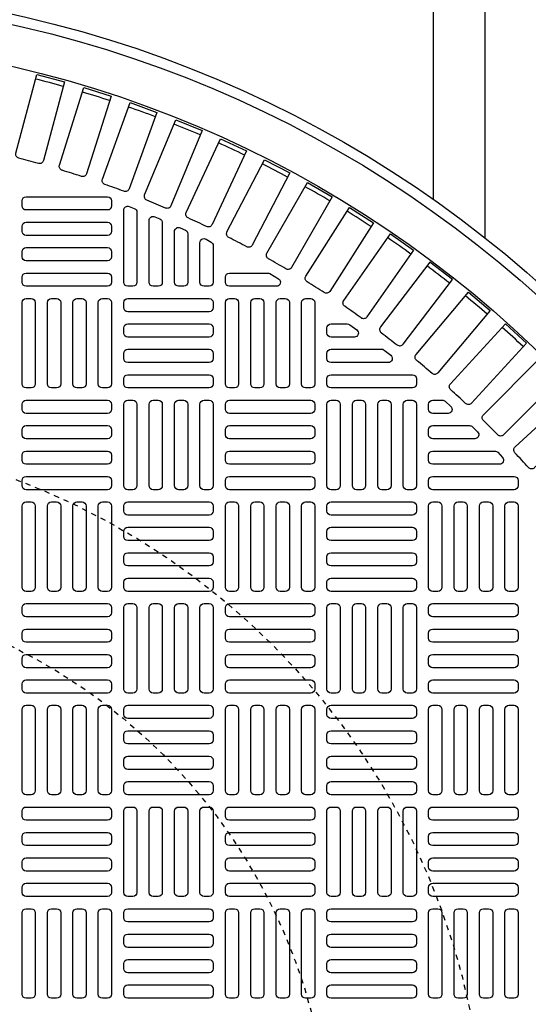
# Model space of a CAD drawing. Extents: x -169 to 7270, y -140 to 2984.
# Tile 486 of 656: x 1526 to 1536, y 1482 to 1501. Entities that reach past the tile are written whole.
import ezdxf

# ---------------------------------------------------------------- set-up
doc = ezdxf.new("R2010")
doc.units = 0
doc.header["$MEASUREMENT"] = 0
doc.linetypes.add('HIDDEN2', pattern=[0.28125, 0.1875, -0.09375])
doc.layers.get('DEFPOINTS').update_dxf_attribs({"linetype": 'CONTINUOUS'})
for name, color, linetype in [('TANK-MANHOLE-COVER-40', 2, 'CONTINUOUS'), ('TANK-MANHOLE-COVER-HATCH-40', 252, 'CONTINUOUS'), ('TANK-UST-RIB', 7, 'CONTINUOUS')]:
    doc.layers.add(name, color=color, linetype=linetype)

msp = doc.modelspace()

# ---------------------------------------------------------------- linework, layer by layer
at = {"layer": 'DEFPOINTS', "color": 8, "linetype": 'HIDDEN2', "ltscale": 0.125}
msp.add_circle((1521.25097, 1479.01916), 14, dxfattribs=at)
msp.add_circle((1521.25097, 1479.01916), 14, dxfattribs=at)
msp.add_circle((1521.25097, 1479.01916), 14, dxfattribs=at)
msp.add_circle((1521.25097, 1479.01916), 14, dxfattribs=at)
at = {"layer": 'DEFPOINTS', "color": 8, "linetype": 'HIDDEN2', "ltscale": 0.5}
msp.add_circle((1521.25097, 1479.01916), 11, dxfattribs=at)
msp.add_circle((1521.25097, 1479.01916), 11, dxfattribs=at)
msp.add_circle((1521.25097, 1479.01916), 11, dxfattribs=at)
msp.add_circle((1521.25097, 1479.01916), 11, dxfattribs=at)
at = {"layer": 'TANK-MANHOLE-COVER-40', "color": 4, "linetype": 'Continuous'}
msp.add_circle((1521.2502, 1479.01916), 22.63902, dxfattribs=at)
at = {"layer": 'TANK-MANHOLE-COVER-40', "color": 1, "linetype": 'Continuous'}
msp.add_circle((1521.2502, 1479.01916), 22.44094, dxfattribs=at)
at = {"layer": 'TANK-MANHOLE-COVER-40', "color": 2, "linetype": 'Continuous'}
msp.add_circle((1521.2502, 1479.01916), 21.65354, dxfattribs=at)
at = {"layer": 'TANK-MANHOLE-COVER-HATCH-40', "linetype": 'Continuous'}
for points in [[(1526.60554, 1498.24797, 0.00491171), (1526.22675, 1498.34947, -0.41709369), (1526.17032, 1498.4461), (1526.57816, 1499.96818), (1527.11056, 1499.82552), (1526.70272, 1498.30344, -0.41709369), (1526.60554, 1498.24797)], [(1527.43919, 1497.99607, 0.00491171), (1527.06519, 1498.11399, -0.41709369), (1527.01303, 1498.213), (1527.48687, 1499.71583), (1528.01254, 1499.55009), (1527.5387, 1498.04725, -0.41709369), (1527.43919, 1497.99607)], [(1528.26106, 1497.70805, 0.00491171), (1527.89256, 1497.84217, -0.41709369), (1527.84477, 1497.94336), (1528.38371, 1499.4241), (1528.90165, 1499.23558), (1528.36271, 1497.75484, -0.41709369), (1528.26106, 1497.70805)], [(1529.06958, 1497.38445, 0.00491171), (1528.70728, 1497.53452, -0.41709369), (1528.66395, 1497.63769), (1529.26697, 1499.09352), (1529.7762, 1498.88259), (1529.17318, 1497.42677, -0.41709369), (1529.06958, 1497.38445)], [(1529.86323, 1497.0259, 0.00491171), (1529.50781, 1497.19163, -0.41709369), (1529.46902, 1497.29659), (1530.13497, 1498.72472), (1530.63451, 1498.49178), (1529.96856, 1497.06365, -0.41709369), (1529.86323, 1497.0259)], [(1530.64047, 1496.63306, 0.00491171), (1530.29263, 1496.81414, -0.41709369), (1530.25845, 1496.92069), (1530.98606, 1498.31842), (1531.47497, 1498.06391), (1530.74736, 1496.66619, -0.41709369), (1530.64047, 1496.63306)], [(1531.39984, 1496.2067, 0.00491171), (1531.06023, 1496.40278, -0.41709369), (1531.03073, 1496.51072), (1531.81862, 1497.87538), (1532.29595, 1497.59979), (1531.50807, 1496.23513, -0.41709369), (1531.39984, 1496.2067)], [(1532.13989, 1495.74762, 0.00491171), (1531.80915, 1495.95832, -0.41709369), (1531.78439, 1496.06745), (1532.63106, 1497.39644), (1533.09592, 1497.10029), (1532.24926, 1495.7713, -0.41709369), (1532.13989, 1495.74762)], [(1532.85921, 1495.2567, 0.00491171), (1532.53798, 1495.48163, -0.41709369), (1532.518, 1495.59173), (1533.42183, 1496.88253), (1533.87333, 1496.56638), (1532.96951, 1495.27559, -0.41709369), (1532.85921, 1495.2567)], [(1533.55643, 1494.73486, 0.41709369), (1533.66745, 1494.74892), (1534.62672, 1495.99907), (1534.18943, 1496.3346), (1533.23017, 1495.08446, 0.41709369), (1533.24532, 1494.97359, -0.00491171), (1533.55643, 1494.73486)], [(1531.04839, 1496.12546, -0.1342636), (1531.08845, 1496.1145), (1531.25496, 1496.01608, -0.76325856), (1531.21489, 1495.86955), (1530.30532, 1495.86955), (1530.30532, 1495.86955, -0.41421356), (1530.22658, 1495.94829), (1530.22658, 1496.04672), (1530.22658, 1496.04672, -0.41421356), (1530.30532, 1496.12546), (1531.04839, 1496.12546)], [(1534.23023, 1494.18312, 0.00491171), (1533.92982, 1494.43519, -0.41709369), (1533.91952, 1494.54661), (1534.93241, 1495.75372), (1535.35464, 1495.39943), (1534.34175, 1494.19232, -0.41709369), (1534.23023, 1494.18312)], [(1532.58838, 1495.14121, -0.15754945), (1532.63445, 1495.12632), (1532.77086, 1495.02789, -0.72778796), (1532.72478, 1494.8853), (1532.27382, 1494.8853), (1532.27382, 1494.8853, -0.41421356), (1532.19508, 1494.96404), (1532.19508, 1495.06247), (1532.19508, 1495.06247, -0.41421356), (1532.27382, 1495.14121), (1532.58838, 1495.14121)], [(1533.25448, 1494.64908, -0.16819223), (1533.30316, 1494.63223), (1533.42828, 1494.5338, -0.71204699), (1533.3796, 1494.39318), (1532.27382, 1494.39318), (1532.27382, 1494.39318, -0.41421356), (1532.19508, 1494.47192), (1532.19508, 1494.57034), (1532.19508, 1494.57034, -0.41421356), (1532.27382, 1494.64908), (1533.28174, 1494.64908)], [(1535.50246, 1492.99413, 0.00491171), (1535.22517, 1493.27142, -0.41709369), (1535.22462, 1493.38332), (1536.33886, 1494.49756), (1536.7286, 1494.10782), (1535.61436, 1492.99358, -0.41709369), (1535.50246, 1492.99413)]]:
    msp.add_lwpolyline(points, format="xyb", dxfattribs=at)
at = {"layer": 'TANK-MANHOLE-COVER-HATCH-40', "linetype": 'Continuous', "flags": 128}
for points in [[(1528.02185, 1497.42467, -0.41421356), (1527.94311, 1497.34593), (1526.36831, 1497.34593, -0.41421356), (1526.28957, 1497.42467), (1526.28957, 1497.5231, -0.41421356), (1526.36831, 1497.60184), (1527.94311, 1497.60184, -0.41421356), (1528.02185, 1497.5231)], [(1528.02185, 1496.93255, -0.41421356), (1527.94311, 1496.85381), (1526.36831, 1496.85381, -0.41421356), (1526.28957, 1496.93255), (1526.28957, 1497.03097, -0.41421356), (1526.36831, 1497.10971), (1527.94311, 1497.10971, -0.41421356), (1528.02185, 1497.03097)], [(1528.02185, 1496.44042, -0.41421356), (1527.94311, 1496.36168), (1526.36831, 1496.36168, -0.41421356), (1526.28957, 1496.44042), (1526.28957, 1496.53884, -0.41421356), (1526.36831, 1496.61758), (1527.94311, 1496.61758, -0.41421356), (1528.02185, 1496.53884)], [(1528.02185, 1495.94829, -0.41421356), (1527.94311, 1495.86955), (1526.36831, 1495.86955, -0.41421356), (1526.28957, 1495.94829), (1526.28957, 1496.04672, -0.41421356), (1526.36831, 1496.12546), (1527.94311, 1496.12546, -0.41421356), (1528.02185, 1496.04672)], [(1526.36831, 1493.90105, -0.41421356), (1526.28957, 1493.97979), (1526.28957, 1495.55459, -0.41421356), (1526.36831, 1495.63333), (1526.46673, 1495.63333, -0.41421356), (1526.54547, 1495.55459), (1526.54547, 1493.97979, -0.41421356), (1526.46673, 1493.90105)], [(1526.86044, 1493.90105, -0.41421356), (1526.7817, 1493.97979), (1526.7817, 1495.55459, -0.41421356), (1526.86044, 1495.63333), (1526.95886, 1495.63333, -0.41421356), (1527.0376, 1495.55459), (1527.0376, 1493.97979, -0.41421356), (1526.95886, 1493.90105)], [(1527.35256, 1493.90105, -0.41421356), (1527.27382, 1493.97979), (1527.27382, 1495.55459, -0.41421356), (1527.35256, 1495.63333), (1527.45099, 1495.63333, -0.41421356), (1527.52973, 1495.55459), (1527.52973, 1493.97979, -0.41421356), (1527.45099, 1493.90105)], [(1527.84469, 1493.90105, -0.41421356), (1527.76595, 1493.97979), (1527.76595, 1495.55459, -0.41421356), (1527.84469, 1495.63333), (1527.94311, 1495.63333, -0.41421356), (1528.02185, 1495.55459), (1528.02185, 1493.97979, -0.41421356), (1527.94311, 1493.90105)], [(1528.25807, 1495.55459, -0.41421356), (1528.33681, 1495.63333), (1529.91162, 1495.63333, -0.41421356), (1529.99036, 1495.55459), (1529.99036, 1495.45617, -0.41421356), (1529.91162, 1495.37743), (1528.33681, 1495.37743, -0.41421356), (1528.25807, 1495.45617)], [(1530.30532, 1493.90105, -0.41421356), (1530.22658, 1493.97979), (1530.22658, 1495.55459, -0.41421356), (1530.30532, 1495.63333), (1530.40374, 1495.63333, -0.41421356), (1530.48248, 1495.55459), (1530.48248, 1493.97979, -0.41421356), (1530.40374, 1493.90105)], [(1530.79744, 1493.90105, -0.41421356), (1530.7187, 1493.97979), (1530.7187, 1495.55459, -0.41421356), (1530.79744, 1495.63333), (1530.89587, 1495.63333, -0.41421356), (1530.97461, 1495.55459), (1530.97461, 1493.97979, -0.41421356), (1530.89587, 1493.90105)], [(1531.28957, 1493.90105, -0.41421356), (1531.21083, 1493.97979), (1531.21083, 1495.55459, -0.41421356), (1531.28957, 1495.63333), (1531.38799, 1495.63333, -0.41421356), (1531.46673, 1495.55459), (1531.46673, 1493.97979, -0.41421356), (1531.38799, 1493.90105)], [(1531.7817, 1493.90105, -0.41421356), (1531.70296, 1493.97979), (1531.70296, 1495.55459, -0.41421356), (1531.7817, 1495.63333), (1531.88012, 1495.63333, -0.41421356), (1531.95886, 1495.55459), (1531.95886, 1493.97979, -0.41421356), (1531.88012, 1493.90105)], [(1528.25807, 1495.06247, -0.41421356), (1528.33681, 1495.14121), (1529.91162, 1495.14121, -0.41421356), (1529.99036, 1495.06247), (1529.99036, 1494.96404, -0.41421356), (1529.91162, 1494.8853), (1528.33681, 1494.8853, -0.41421356), (1528.25807, 1494.96404)], [(1528.25807, 1494.57034, -0.41421356), (1528.33681, 1494.64908), (1529.91162, 1494.64908, -0.41421356), (1529.99036, 1494.57034), (1529.99036, 1494.47192, -0.41421356), (1529.91162, 1494.39318), (1528.33681, 1494.39318, -0.41421356), (1528.25807, 1494.47192)], [(1528.25807, 1494.07821, -0.41421356), (1528.33681, 1494.15695), (1529.91162, 1494.15695, -0.41421356), (1529.99036, 1494.07821), (1529.99036, 1493.97979, -0.41421356), (1529.91162, 1493.90105), (1528.33681, 1493.90105, -0.41421356), (1528.25807, 1493.97979)], [(1528.02185, 1493.48766, -0.41421356), (1527.94311, 1493.40892), (1526.36831, 1493.40892, -0.41421356), (1526.28957, 1493.48766), (1526.28957, 1493.58609, -0.41421356), (1526.36831, 1493.66483), (1527.94311, 1493.66483, -0.41421356), (1528.02185, 1493.58609)], [(1528.33681, 1491.93255, -0.41421356), (1528.25807, 1492.01129), (1528.25807, 1493.58609, -0.41421356), (1528.33681, 1493.66483), (1528.43524, 1493.66483, -0.41421356), (1528.51398, 1493.58609), (1528.51398, 1492.01129, -0.41421356), (1528.43524, 1491.93255)], [(1528.82894, 1491.93255, -0.41421356), (1528.7502, 1492.01129), (1528.7502, 1493.58609, -0.41421356), (1528.82894, 1493.66483), (1528.92736, 1493.66483, -0.41421356), (1529.0061, 1493.58609), (1529.0061, 1492.01129, -0.41421356), (1528.92736, 1491.93255)], [(1529.32107, 1491.93255, -0.41421356), (1529.24233, 1492.01129), (1529.24233, 1493.58609, -0.41421356), (1529.32107, 1493.66483), (1529.41949, 1493.66483, -0.41421356), (1529.49823, 1493.58609), (1529.49823, 1492.01129, -0.41421356), (1529.41949, 1491.93255)], [(1529.81319, 1491.93255, -0.41421356), (1529.73445, 1492.01129), (1529.73445, 1493.58609, -0.41421356), (1529.81319, 1493.66483), (1529.91162, 1493.66483, -0.41421356), (1529.99036, 1493.58609), (1529.99036, 1492.01129, -0.41421356), (1529.91162, 1491.93255)], [(1531.95886, 1493.48766, -0.41421356), (1531.88012, 1493.40892), (1530.30532, 1493.40892, -0.41421356), (1530.22658, 1493.48766), (1530.22658, 1493.58609, -0.41421356), (1530.30532, 1493.66483), (1531.88012, 1493.66483, -0.41421356), (1531.95886, 1493.58609)], [(1532.27382, 1491.93255, -0.41421356), (1532.19508, 1492.01129), (1532.19508, 1493.58609, -0.41421356), (1532.27382, 1493.66483), (1532.37225, 1493.66483, -0.41421356), (1532.45099, 1493.58609), (1532.45099, 1492.01129, -0.41421356), (1532.37225, 1491.93255)], [(1532.76595, 1491.93255, -0.41421356), (1532.68721, 1492.01129), (1532.68721, 1493.58609, -0.41421356), (1532.76595, 1493.66483), (1532.86437, 1493.66483, -0.41421356), (1532.94311, 1493.58609), (1532.94311, 1492.01129, -0.41421356), (1532.86437, 1491.93255)], [(1533.25807, 1491.93255, -0.41421356), (1533.17933, 1492.01129), (1533.17933, 1493.58609, -0.41421356), (1533.25807, 1493.66483), (1533.3565, 1493.66483, -0.41421356), (1533.43524, 1493.58609), (1533.43524, 1492.01129, -0.41421356), (1533.3565, 1491.93255)], [(1533.7502, 1491.93255, -0.41421356), (1533.67146, 1492.01129), (1533.67146, 1493.58609, -0.41421356), (1533.7502, 1493.66483), (1533.84862, 1493.66483, -0.41421356), (1533.92736, 1493.58609), (1533.92736, 1492.01129, -0.41421356), (1533.84862, 1491.93255)], [(1528.02185, 1492.99554, -0.41421356), (1527.94311, 1492.9168), (1526.36831, 1492.9168, -0.41421356), (1526.28957, 1492.99554), (1526.28957, 1493.09396, -0.41421356), (1526.36831, 1493.1727), (1527.94311, 1493.1727, -0.41421356), (1528.02185, 1493.09396)], [(1531.95886, 1492.99554, -0.41421356), (1531.88012, 1492.9168), (1530.30532, 1492.9168, -0.41421356), (1530.22658, 1492.99554), (1530.22658, 1493.09396, -0.41421356), (1530.30532, 1493.1727), (1531.88012, 1493.1727, -0.41421356), (1531.95886, 1493.09396)], [(1528.02185, 1492.50341, -0.41421356), (1527.94311, 1492.42467), (1526.36831, 1492.42467, -0.41421356), (1526.28957, 1492.50341), (1526.28957, 1492.60184, -0.41421356), (1526.36831, 1492.68058), (1527.94311, 1492.68058, -0.41421356), (1528.02185, 1492.60184)], [(1531.95886, 1492.50341, -0.41421356), (1531.88012, 1492.42467), (1530.30532, 1492.42467, -0.41421356), (1530.22658, 1492.50341), (1530.22658, 1492.60184, -0.41421356), (1530.30532, 1492.68058), (1531.88012, 1492.68058, -0.41421356), (1531.95886, 1492.60184)], [(1528.02185, 1492.01129, -0.41421356), (1527.94311, 1491.93255), (1526.36831, 1491.93255, -0.41421356), (1526.28957, 1492.01129), (1526.28957, 1492.10971, -0.41421356), (1526.36831, 1492.18845), (1527.94311, 1492.18845, -0.41421356), (1528.02185, 1492.10971)], [(1531.95886, 1492.01129, -0.41421356), (1531.88012, 1491.93255), (1530.30532, 1491.93255, -0.41421356), (1530.22658, 1492.01129), (1530.22658, 1492.10971, -0.41421356), (1530.30532, 1492.18845), (1531.88012, 1492.18845, -0.41421356), (1531.95886, 1492.10971)], [(1526.36831, 1489.96404, -0.41421356), (1526.28957, 1490.04278), (1526.28957, 1491.61758, -0.41421356), (1526.36831, 1491.69632), (1526.46673, 1491.69632, -0.41421356), (1526.54547, 1491.61758), (1526.54547, 1490.04278, -0.41421356), (1526.46673, 1489.96404)], [(1526.86044, 1489.96404, -0.41421356), (1526.7817, 1490.04278), (1526.7817, 1491.61758, -0.41421356), (1526.86044, 1491.69632), (1526.95886, 1491.69632, -0.41421356), (1527.0376, 1491.61758), (1527.0376, 1490.04278, -0.41421356), (1526.95886, 1489.96404)], [(1527.35256, 1489.96404, -0.41421356), (1527.27382, 1490.04278), (1527.27382, 1491.61758, -0.41421356), (1527.35256, 1491.69632), (1527.45099, 1491.69632, -0.41421356), (1527.52973, 1491.61758), (1527.52973, 1490.04278, -0.41421356), (1527.45099, 1489.96404)], [(1527.84469, 1489.96404, -0.41421356), (1527.76595, 1490.04278), (1527.76595, 1491.61758, -0.41421356), (1527.84469, 1491.69632), (1527.94311, 1491.69632, -0.41421356), (1528.02185, 1491.61758), (1528.02185, 1490.04278, -0.41421356), (1527.94311, 1489.96404)], [(1528.25807, 1491.61758, -0.41421356), (1528.33681, 1491.69632), (1529.91162, 1491.69632, -0.41421356), (1529.99036, 1491.61758), (1529.99036, 1491.51916, -0.41421356), (1529.91162, 1491.44042), (1528.33681, 1491.44042, -0.41421356), (1528.25807, 1491.51916)], [(1530.30532, 1489.96404, -0.41421356), (1530.22658, 1490.04278), (1530.22658, 1491.61758, -0.41421356), (1530.30532, 1491.69632), (1530.40374, 1491.69632, -0.41421356), (1530.48248, 1491.61758), (1530.48248, 1490.04278, -0.41421356), (1530.40374, 1489.96404)], [(1530.79744, 1489.96404, -0.41421356), (1530.7187, 1490.04278), (1530.7187, 1491.61758, -0.41421356), (1530.79744, 1491.69632), (1530.89587, 1491.69632, -0.41421356), (1530.97461, 1491.61758), (1530.97461, 1490.04278, -0.41421356), (1530.89587, 1489.96404)], [(1531.28957, 1489.96404, -0.41421356), (1531.21083, 1490.04278), (1531.21083, 1491.61758, -0.41421356), (1531.28957, 1491.69632), (1531.38799, 1491.69632, -0.41421356), (1531.46673, 1491.61758), (1531.46673, 1490.04278, -0.41421356), (1531.38799, 1489.96404)], [(1531.7817, 1489.96404, -0.41421356), (1531.70296, 1490.04278), (1531.70296, 1491.61758, -0.41421356), (1531.7817, 1491.69632), (1531.88012, 1491.69632, -0.41421356), (1531.95886, 1491.61758), (1531.95886, 1490.04278, -0.41421356), (1531.88012, 1489.96404)], [(1532.19508, 1491.61758, -0.41421356), (1532.27382, 1491.69632), (1533.84862, 1491.69632, -0.41421356), (1533.92736, 1491.61758), (1533.92736, 1491.51916, -0.41421356), (1533.84862, 1491.44042), (1532.27382, 1491.44042, -0.41421356), (1532.19508, 1491.51916)], [(1534.24233, 1489.96404, -0.41421356), (1534.16359, 1490.04278), (1534.16359, 1491.61758, -0.41421356), (1534.24233, 1491.69632), (1534.34075, 1491.69632, -0.41421356), (1534.41949, 1491.61758), (1534.41949, 1490.04278, -0.41421356), (1534.34075, 1489.96404)], [(1534.73445, 1489.96404, -0.41421356), (1534.65571, 1490.04278), (1534.65571, 1491.61758, -0.41421356), (1534.73445, 1491.69632), (1534.83288, 1491.69632, -0.41421356), (1534.91162, 1491.61758), (1534.91162, 1490.04278, -0.41421356), (1534.83288, 1489.96404)], [(1535.22658, 1489.96404, -0.41421356), (1535.14784, 1490.04278), (1535.14784, 1491.61758, -0.41421356), (1535.22658, 1491.69632), (1535.325, 1491.69632, -0.41421356), (1535.40374, 1491.61758), (1535.40374, 1490.04278, -0.41421356), (1535.325, 1489.96404)], [(1535.7187, 1489.96404, -0.41421356), (1535.63996, 1490.04278), (1535.63996, 1491.61758, -0.41421356), (1535.7187, 1491.69632), (1535.81713, 1491.69632, -0.41421356), (1535.89587, 1491.61758), (1535.89587, 1490.04278, -0.41421356), (1535.81713, 1489.96404)], [(1528.25807, 1491.12546, -0.41421356), (1528.33681, 1491.2042), (1529.91162, 1491.2042, -0.41421356), (1529.99036, 1491.12546), (1529.99036, 1491.02703, -0.41421356), (1529.91162, 1490.94829), (1528.33681, 1490.94829, -0.41421356), (1528.25807, 1491.02703)], [(1532.19508, 1491.12546, -0.41421356), (1532.27382, 1491.2042), (1533.84862, 1491.2042, -0.41421356), (1533.92736, 1491.12546), (1533.92736, 1491.02703, -0.41421356), (1533.84862, 1490.94829), (1532.27382, 1490.94829, -0.41421356), (1532.19508, 1491.02703)], [(1528.25807, 1490.63333, -0.41421356), (1528.33681, 1490.71207), (1529.91162, 1490.71207, -0.41421356), (1529.99036, 1490.63333), (1529.99036, 1490.53491, -0.41421356), (1529.91162, 1490.45617), (1528.33681, 1490.45617, -0.41421356), (1528.25807, 1490.53491)], [(1532.19508, 1490.63333, -0.41421356), (1532.27382, 1490.71207), (1533.84862, 1490.71207, -0.41421356), (1533.92736, 1490.63333), (1533.92736, 1490.53491, -0.41421356), (1533.84862, 1490.45617), (1532.27382, 1490.45617, -0.41421356), (1532.19508, 1490.53491)], [(1528.25807, 1490.14121, -0.41421356), (1528.33681, 1490.21995), (1529.91162, 1490.21995, -0.41421356), (1529.99036, 1490.14121), (1529.99036, 1490.04278, -0.41421356), (1529.91162, 1489.96404), (1528.33681, 1489.96404, -0.41421356), (1528.25807, 1490.04278)], [(1532.19508, 1490.14121, -0.41421356), (1532.27382, 1490.21995), (1533.84862, 1490.21995, -0.41421356), (1533.92736, 1490.14121), (1533.92736, 1490.04278, -0.41421356), (1533.84862, 1489.96404), (1532.27382, 1489.96404, -0.41421356), (1532.19508, 1490.04278)], [(1528.02185, 1489.55066, -0.41421356), (1527.94311, 1489.47192), (1526.36831, 1489.47192, -0.41421356), (1526.28957, 1489.55066), (1526.28957, 1489.64908, -0.41421356), (1526.36831, 1489.72782), (1527.94311, 1489.72782, -0.41421356), (1528.02185, 1489.64908)], [(1528.33681, 1487.99554, -0.41421356), (1528.25807, 1488.07428), (1528.25807, 1489.64908, -0.41421356), (1528.33681, 1489.72782), (1528.43524, 1489.72782, -0.41421356), (1528.51398, 1489.64908), (1528.51398, 1488.07428, -0.41421356), (1528.43524, 1487.99554)], [(1528.82894, 1487.99554, -0.41421356), (1528.7502, 1488.07428), (1528.7502, 1489.64908, -0.41421356), (1528.82894, 1489.72782), (1528.92736, 1489.72782, -0.41421356), (1529.0061, 1489.64908), (1529.0061, 1488.07428, -0.41421356), (1528.92736, 1487.99554)], [(1529.32107, 1487.99554, -0.41421356), (1529.24233, 1488.07428), (1529.24233, 1489.64908, -0.41421356), (1529.32107, 1489.72782), (1529.41949, 1489.72782, -0.41421356), (1529.49823, 1489.64908), (1529.49823, 1488.07428, -0.41421356), (1529.41949, 1487.99554)], [(1529.81319, 1487.99554, -0.41421356), (1529.73445, 1488.07428), (1529.73445, 1489.64908, -0.41421356), (1529.81319, 1489.72782), (1529.91162, 1489.72782, -0.41421356), (1529.99036, 1489.64908), (1529.99036, 1488.07428, -0.41421356), (1529.91162, 1487.99554)], [(1531.95886, 1489.55066, -0.41421356), (1531.88012, 1489.47192), (1530.30532, 1489.47192, -0.41421356), (1530.22658, 1489.55066), (1530.22658, 1489.64908, -0.41421356), (1530.30532, 1489.72782), (1531.88012, 1489.72782, -0.41421356), (1531.95886, 1489.64908)], [(1532.27382, 1487.99554, -0.41421356), (1532.19508, 1488.07428), (1532.19508, 1489.64908, -0.41421356), (1532.27382, 1489.72782), (1532.37225, 1489.72782, -0.41421356), (1532.45099, 1489.64908), (1532.45099, 1488.07428, -0.41421356), (1532.37225, 1487.99554)], [(1532.76595, 1487.99554, -0.41421356), (1532.68721, 1488.07428), (1532.68721, 1489.64908, -0.41421356), (1532.76595, 1489.72782), (1532.86437, 1489.72782, -0.41421356), (1532.94311, 1489.64908), (1532.94311, 1488.07428, -0.41421356), (1532.86437, 1487.99554)], [(1533.25807, 1487.99554, -0.41421356), (1533.17933, 1488.07428), (1533.17933, 1489.64908, -0.41421356), (1533.25807, 1489.72782), (1533.3565, 1489.72782, -0.41421356), (1533.43524, 1489.64908), (1533.43524, 1488.07428, -0.41421356), (1533.3565, 1487.99554)], [(1533.7502, 1487.99554, -0.41421356), (1533.67146, 1488.07428), (1533.67146, 1489.64908, -0.41421356), (1533.7502, 1489.72782), (1533.84862, 1489.72782, -0.41421356), (1533.92736, 1489.64908), (1533.92736, 1488.07428, -0.41421356), (1533.84862, 1487.99554)], [(1535.89587, 1489.55066, -0.41421356), (1535.81713, 1489.47192), (1534.24233, 1489.47192, -0.41421356), (1534.16359, 1489.55066), (1534.16359, 1489.64908, -0.41421356), (1534.24233, 1489.72782), (1535.81713, 1489.72782, -0.41421356), (1535.89587, 1489.64908)], [(1528.02185, 1489.05853, -0.41421356), (1527.94311, 1488.97979), (1526.36831, 1488.97979, -0.41421356), (1526.28957, 1489.05853), (1526.28957, 1489.15695, -0.41421356), (1526.36831, 1489.23569), (1527.94311, 1489.23569, -0.41421356), (1528.02185, 1489.15695)], [(1531.95886, 1489.05853, -0.41421356), (1531.88012, 1488.97979), (1530.30532, 1488.97979, -0.41421356), (1530.22658, 1489.05853), (1530.22658, 1489.15695, -0.41421356), (1530.30532, 1489.23569), (1531.88012, 1489.23569, -0.41421356), (1531.95886, 1489.15695)], [(1535.89587, 1489.05853, -0.41421356), (1535.81713, 1488.97979), (1534.24233, 1488.97979, -0.41421356), (1534.16359, 1489.05853), (1534.16359, 1489.15695, -0.41421356), (1534.24233, 1489.23569), (1535.81713, 1489.23569, -0.41421356), (1535.89587, 1489.15695)], [(1528.02185, 1488.5664, -0.41421356), (1527.94311, 1488.48766), (1526.36831, 1488.48766, -0.41421356), (1526.28957, 1488.5664), (1526.28957, 1488.66483, -0.41421356), (1526.36831, 1488.74357), (1527.94311, 1488.74357, -0.41421356), (1528.02185, 1488.66483)], [(1531.95886, 1488.5664, -0.41421356), (1531.88012, 1488.48766), (1530.30532, 1488.48766, -0.41421356), (1530.22658, 1488.5664), (1530.22658, 1488.66483, -0.41421356), (1530.30532, 1488.74357), (1531.88012, 1488.74357, -0.41421356), (1531.95886, 1488.66483)], [(1535.89587, 1488.5664, -0.41421356), (1535.81713, 1488.48766), (1534.24233, 1488.48766, -0.41421356), (1534.16359, 1488.5664), (1534.16359, 1488.66483, -0.41421356), (1534.24233, 1488.74357), (1535.81713, 1488.74357, -0.41421356), (1535.89587, 1488.66483)], [(1528.02185, 1488.07428, -0.41421356), (1527.94311, 1487.99554), (1526.36831, 1487.99554, -0.41421356), (1526.28957, 1488.07428), (1526.28957, 1488.1727, -0.41421356), (1526.36831, 1488.25144), (1527.94311, 1488.25144, -0.41421356), (1528.02185, 1488.1727)], [(1531.95886, 1488.07428, -0.41421356), (1531.88012, 1487.99554), (1530.30532, 1487.99554, -0.41421356), (1530.22658, 1488.07428), (1530.22658, 1488.1727, -0.41421356), (1530.30532, 1488.25144), (1531.88012, 1488.25144, -0.41421356), (1531.95886, 1488.1727)], [(1535.89587, 1488.07428, -0.41421356), (1535.81713, 1487.99554), (1534.24233, 1487.99554, -0.41421356), (1534.16359, 1488.07428), (1534.16359, 1488.1727, -0.41421356), (1534.24233, 1488.25144), (1535.81713, 1488.25144, -0.41421356), (1535.89587, 1488.1727)], [(1526.36831, 1486.02703, -0.41421356), (1526.28957, 1486.10577), (1526.28957, 1487.68058, -0.41421356), (1526.36831, 1487.75932), (1526.46673, 1487.75932, -0.41421356), (1526.54547, 1487.68058), (1526.54547, 1486.10577, -0.41421356), (1526.46673, 1486.02703)], [(1526.86044, 1486.02703, -0.41421356), (1526.7817, 1486.10577), (1526.7817, 1487.68058, -0.41421356), (1526.86044, 1487.75932), (1526.95886, 1487.75932, -0.41421356), (1527.0376, 1487.68058), (1527.0376, 1486.10577, -0.41421356), (1526.95886, 1486.02703)], [(1527.35256, 1486.02703, -0.41421356), (1527.27382, 1486.10577), (1527.27382, 1487.68058, -0.41421356), (1527.35256, 1487.75932), (1527.45099, 1487.75932, -0.41421356), (1527.52973, 1487.68058), (1527.52973, 1486.10577, -0.41421356), (1527.45099, 1486.02703)], [(1527.84469, 1486.02703, -0.41421356), (1527.76595, 1486.10577), (1527.76595, 1487.68058, -0.41421356), (1527.84469, 1487.75932), (1527.94311, 1487.75932, -0.41421356), (1528.02185, 1487.68058), (1528.02185, 1486.10577, -0.41421356), (1527.94311, 1486.02703)], [(1528.25807, 1487.68058, -0.41421356), (1528.33681, 1487.75932), (1529.91162, 1487.75932, -0.41421356), (1529.99036, 1487.68058), (1529.99036, 1487.58215, -0.41421356), (1529.91162, 1487.50341), (1528.33681, 1487.50341, -0.41421356), (1528.25807, 1487.58215)], [(1530.30532, 1486.02703, -0.41421356), (1530.22658, 1486.10577), (1530.22658, 1487.68058, -0.41421356), (1530.30532, 1487.75932), (1530.40374, 1487.75932, -0.41421356), (1530.48248, 1487.68058), (1530.48248, 1486.10577, -0.41421356), (1530.40374, 1486.02703)], [(1530.79744, 1486.02703, -0.41421356), (1530.7187, 1486.10577), (1530.7187, 1487.68058, -0.41421356), (1530.79744, 1487.75932), (1530.89587, 1487.75932, -0.41421356), (1530.97461, 1487.68058), (1530.97461, 1486.10577, -0.41421356), (1530.89587, 1486.02703)], [(1531.28957, 1486.02703, -0.41421356), (1531.21083, 1486.10577), (1531.21083, 1487.68058, -0.41421356), (1531.28957, 1487.75932), (1531.38799, 1487.75932, -0.41421356), (1531.46673, 1487.68058), (1531.46673, 1486.10577, -0.41421356), (1531.38799, 1486.02703)], [(1531.7817, 1486.02703, -0.41421356), (1531.70296, 1486.10577), (1531.70296, 1487.68058, -0.41421356), (1531.7817, 1487.75932), (1531.88012, 1487.75932, -0.41421356), (1531.95886, 1487.68058), (1531.95886, 1486.10577, -0.41421356), (1531.88012, 1486.02703)], [(1532.19508, 1487.68058, -0.41421356), (1532.27382, 1487.75932), (1533.84862, 1487.75932, -0.41421356), (1533.92736, 1487.68058), (1533.92736, 1487.58215, -0.41421356), (1533.84862, 1487.50341), (1532.27382, 1487.50341, -0.41421356), (1532.19508, 1487.58215)], [(1534.24233, 1486.02703, -0.41421356), (1534.16359, 1486.10577), (1534.16359, 1487.68058, -0.41421356), (1534.24233, 1487.75932), (1534.34075, 1487.75932, -0.41421356), (1534.41949, 1487.68058), (1534.41949, 1486.10577, -0.41421356), (1534.34075, 1486.02703)], [(1534.73445, 1486.02703, -0.41421356), (1534.65571, 1486.10577), (1534.65571, 1487.68058, -0.41421356), (1534.73445, 1487.75932), (1534.83288, 1487.75932, -0.41421356), (1534.91162, 1487.68058), (1534.91162, 1486.10577, -0.41421356), (1534.83288, 1486.02703)], [(1535.22658, 1486.02703, -0.41421356), (1535.14784, 1486.10577), (1535.14784, 1487.68058, -0.41421356), (1535.22658, 1487.75932), (1535.325, 1487.75932, -0.41421356), (1535.40374, 1487.68058), (1535.40374, 1486.10577, -0.41421356), (1535.325, 1486.02703)], [(1535.7187, 1486.02703, -0.41421356), (1535.63996, 1486.10577), (1535.63996, 1487.68058, -0.41421356), (1535.7187, 1487.75932), (1535.81713, 1487.75932, -0.41421356), (1535.89587, 1487.68058), (1535.89587, 1486.10577, -0.41421356), (1535.81713, 1486.02703)], [(1528.25807, 1487.18845, -0.41421356), (1528.33681, 1487.26719), (1529.91162, 1487.26719, -0.41421356), (1529.99036, 1487.18845), (1529.99036, 1487.09003, -0.41421356), (1529.91162, 1487.01129), (1528.33681, 1487.01129, -0.41421356), (1528.25807, 1487.09003)], [(1532.19508, 1487.18845, -0.41421356), (1532.27382, 1487.26719), (1533.84862, 1487.26719, -0.41421356), (1533.92736, 1487.18845), (1533.92736, 1487.09003, -0.41421356), (1533.84862, 1487.01129), (1532.27382, 1487.01129, -0.41421356), (1532.19508, 1487.09003)], [(1528.25807, 1486.69632, -0.41421356), (1528.33681, 1486.77506), (1529.91162, 1486.77506, -0.41421356), (1529.99036, 1486.69632), (1529.99036, 1486.5979, -0.41421356), (1529.91162, 1486.51916), (1528.33681, 1486.51916, -0.41421356), (1528.25807, 1486.5979)], [(1532.19508, 1486.69632, -0.41421356), (1532.27382, 1486.77506), (1533.84862, 1486.77506, -0.41421356), (1533.92736, 1486.69632), (1533.92736, 1486.5979, -0.41421356), (1533.84862, 1486.51916), (1532.27382, 1486.51916, -0.41421356), (1532.19508, 1486.5979)], [(1528.25807, 1486.2042, -0.41421356), (1528.33681, 1486.28294), (1529.91162, 1486.28294, -0.41421356), (1529.99036, 1486.2042), (1529.99036, 1486.10577, -0.41421356), (1529.91162, 1486.02703), (1528.33681, 1486.02703, -0.41421356), (1528.25807, 1486.10577)], [(1532.19508, 1486.2042, -0.41421356), (1532.27382, 1486.28294), (1533.84862, 1486.28294, -0.41421356), (1533.92736, 1486.2042), (1533.92736, 1486.10577, -0.41421356), (1533.84862, 1486.02703), (1532.27382, 1486.02703, -0.41421356), (1532.19508, 1486.10577)], [(1528.02185, 1485.61365, -0.41421356), (1527.94311, 1485.53491), (1526.36831, 1485.53491, -0.41421356), (1526.28957, 1485.61365), (1526.28957, 1485.71207, -0.41421356), (1526.36831, 1485.79081), (1527.94311, 1485.79081, -0.41421356), (1528.02185, 1485.71207)], [(1528.33681, 1484.05853, -0.41421356), (1528.25807, 1484.13727), (1528.25807, 1485.71207, -0.41421356), (1528.33681, 1485.79081), (1528.43524, 1485.79081, -0.41421356), (1528.51398, 1485.71207), (1528.51398, 1484.13727, -0.41421356), (1528.43524, 1484.05853)], [(1528.82894, 1484.05853, -0.41421356), (1528.7502, 1484.13727), (1528.7502, 1485.71207, -0.41421356), (1528.82894, 1485.79081), (1528.92736, 1485.79081, -0.41421356), (1529.0061, 1485.71207), (1529.0061, 1484.13727, -0.41421356), (1528.92736, 1484.05853)], [(1529.32107, 1484.05853, -0.41421356), (1529.24233, 1484.13727), (1529.24233, 1485.71207, -0.41421356), (1529.32107, 1485.79081), (1529.41949, 1485.79081, -0.41421356), (1529.49823, 1485.71207), (1529.49823, 1484.13727, -0.41421356), (1529.41949, 1484.05853)], [(1529.81319, 1484.05853, -0.41421356), (1529.73445, 1484.13727), (1529.73445, 1485.71207, -0.41421356), (1529.81319, 1485.79081), (1529.91162, 1485.79081, -0.41421356), (1529.99036, 1485.71207), (1529.99036, 1484.13727, -0.41421356), (1529.91162, 1484.05853)], [(1531.95886, 1485.61365, -0.41421356), (1531.88012, 1485.53491), (1530.30532, 1485.53491, -0.41421356), (1530.22658, 1485.61365), (1530.22658, 1485.71207, -0.41421356), (1530.30532, 1485.79081), (1531.88012, 1485.79081, -0.41421356), (1531.95886, 1485.71207)], [(1532.27382, 1484.05853, -0.41421356), (1532.19508, 1484.13727), (1532.19508, 1485.71207, -0.41421356), (1532.27382, 1485.79081), (1532.37225, 1485.79081, -0.41421356), (1532.45099, 1485.71207), (1532.45099, 1484.13727, -0.41421356), (1532.37225, 1484.05853)], [(1532.76595, 1484.05853, -0.41421356), (1532.68721, 1484.13727), (1532.68721, 1485.71207, -0.41421356), (1532.76595, 1485.79081), (1532.86437, 1485.79081, -0.41421356), (1532.94311, 1485.71207), (1532.94311, 1484.13727, -0.41421356), (1532.86437, 1484.05853)], [(1533.25807, 1484.05853, -0.41421356), (1533.17933, 1484.13727), (1533.17933, 1485.71207, -0.41421356), (1533.25807, 1485.79081), (1533.3565, 1485.79081, -0.41421356), (1533.43524, 1485.71207), (1533.43524, 1484.13727, -0.41421356), (1533.3565, 1484.05853)], [(1533.7502, 1484.05853, -0.41421356), (1533.67146, 1484.13727), (1533.67146, 1485.71207, -0.41421356), (1533.7502, 1485.79081), (1533.84862, 1485.79081, -0.41421356), (1533.92736, 1485.71207), (1533.92736, 1484.13727, -0.41421356), (1533.84862, 1484.05853)], [(1535.89587, 1485.61365, -0.41421356), (1535.81713, 1485.53491), (1534.24233, 1485.53491, -0.41421356), (1534.16359, 1485.61365), (1534.16359, 1485.71207, -0.41421356), (1534.24233, 1485.79081), (1535.81713, 1485.79081, -0.41421356), (1535.89587, 1485.71207)], [(1528.02185, 1485.12152, -0.41421356), (1527.94311, 1485.04278), (1526.36831, 1485.04278, -0.41421356), (1526.28957, 1485.12152), (1526.28957, 1485.21995, -0.41421356), (1526.36831, 1485.29869), (1527.94311, 1485.29869, -0.41421356), (1528.02185, 1485.21995)], [(1531.95886, 1485.12152, -0.41421356), (1531.88012, 1485.04278), (1530.30532, 1485.04278, -0.41421356), (1530.22658, 1485.12152), (1530.22658, 1485.21995, -0.41421356), (1530.30532, 1485.29869), (1531.88012, 1485.29869, -0.41421356), (1531.95886, 1485.21995)], [(1535.89587, 1485.12152, -0.41421356), (1535.81713, 1485.04278), (1534.24233, 1485.04278, -0.41421356), (1534.16359, 1485.12152), (1534.16359, 1485.21995, -0.41421356), (1534.24233, 1485.29869), (1535.81713, 1485.29869, -0.41421356), (1535.89587, 1485.21995)], [(1528.02185, 1484.6294, -0.41421356), (1527.94311, 1484.55066), (1526.36831, 1484.55066, -0.41421356), (1526.28957, 1484.6294), (1526.28957, 1484.72782, -0.41421356), (1526.36831, 1484.80656), (1527.94311, 1484.80656, -0.41421356), (1528.02185, 1484.72782)], [(1531.95886, 1484.6294, -0.41421356), (1531.88012, 1484.55066), (1530.30532, 1484.55066, -0.41421356), (1530.22658, 1484.6294), (1530.22658, 1484.72782, -0.41421356), (1530.30532, 1484.80656), (1531.88012, 1484.80656, -0.41421356), (1531.95886, 1484.72782)], [(1535.89587, 1484.6294, -0.41421356), (1535.81713, 1484.55066), (1534.24233, 1484.55066, -0.41421356), (1534.16359, 1484.6294), (1534.16359, 1484.72782, -0.41421356), (1534.24233, 1484.80656), (1535.81713, 1484.80656, -0.41421356), (1535.89587, 1484.72782)], [(1528.02185, 1484.13727, -0.41421356), (1527.94311, 1484.05853), (1526.36831, 1484.05853, -0.41421356), (1526.28957, 1484.13727), (1526.28957, 1484.23569, -0.41421356), (1526.36831, 1484.31443), (1527.94311, 1484.31443, -0.41421356), (1528.02185, 1484.23569)], [(1531.95886, 1484.13727, -0.41421356), (1531.88012, 1484.05853), (1530.30532, 1484.05853, -0.41421356), (1530.22658, 1484.13727), (1530.22658, 1484.23569, -0.41421356), (1530.30532, 1484.31443), (1531.88012, 1484.31443, -0.41421356), (1531.95886, 1484.23569)], [(1535.89587, 1484.13727, -0.41421356), (1535.81713, 1484.05853), (1534.24233, 1484.05853, -0.41421356), (1534.16359, 1484.13727), (1534.16359, 1484.23569, -0.41421356), (1534.24233, 1484.31443), (1535.81713, 1484.31443, -0.41421356), (1535.89587, 1484.23569)], [(1526.36831, 1482.09003, -0.41421356), (1526.28957, 1482.16877), (1526.28957, 1483.74357, -0.41421356), (1526.36831, 1483.82231), (1526.46673, 1483.82231, -0.41421356), (1526.54547, 1483.74357), (1526.54547, 1482.16877, -0.41421356), (1526.46673, 1482.09003)], [(1526.86044, 1482.09003, -0.41421356), (1526.7817, 1482.16877), (1526.7817, 1483.74357, -0.41421356), (1526.86044, 1483.82231), (1526.95886, 1483.82231, -0.41421356), (1527.0376, 1483.74357), (1527.0376, 1482.16877, -0.41421356), (1526.95886, 1482.09003)], [(1527.35256, 1482.09003, -0.41421356), (1527.27382, 1482.16877), (1527.27382, 1483.74357, -0.41421356), (1527.35256, 1483.82231), (1527.45099, 1483.82231, -0.41421356), (1527.52973, 1483.74357), (1527.52973, 1482.16877, -0.41421356), (1527.45099, 1482.09003)], [(1527.84469, 1482.09003, -0.41421356), (1527.76595, 1482.16877), (1527.76595, 1483.74357, -0.41421356), (1527.84469, 1483.82231), (1527.94311, 1483.82231, -0.41421356), (1528.02185, 1483.74357), (1528.02185, 1482.16877, -0.41421356), (1527.94311, 1482.09003)], [(1528.25807, 1483.74357, -0.41421356), (1528.33681, 1483.82231), (1529.91162, 1483.82231, -0.41421356), (1529.99036, 1483.74357), (1529.99036, 1483.64514, -0.41421356), (1529.91162, 1483.5664), (1528.33681, 1483.5664, -0.41421356), (1528.25807, 1483.64514)], [(1530.30532, 1482.09003, -0.41421356), (1530.22658, 1482.16877), (1530.22658, 1483.74357, -0.41421356), (1530.30532, 1483.82231), (1530.40374, 1483.82231, -0.41421356), (1530.48248, 1483.74357), (1530.48248, 1482.16877, -0.41421356), (1530.40374, 1482.09003)], [(1530.79744, 1482.09003, -0.41421356), (1530.7187, 1482.16877), (1530.7187, 1483.74357, -0.41421356), (1530.79744, 1483.82231), (1530.89587, 1483.82231, -0.41421356), (1530.97461, 1483.74357), (1530.97461, 1482.16877, -0.41421356), (1530.89587, 1482.09003)], [(1531.28957, 1482.09003, -0.41421356), (1531.21083, 1482.16877), (1531.21083, 1483.74357, -0.41421356), (1531.28957, 1483.82231), (1531.38799, 1483.82231, -0.41421356), (1531.46673, 1483.74357), (1531.46673, 1482.16877, -0.41421356), (1531.38799, 1482.09003)], [(1531.7817, 1482.09003, -0.41421356), (1531.70296, 1482.16877), (1531.70296, 1483.74357, -0.41421356), (1531.7817, 1483.82231), (1531.88012, 1483.82231, -0.41421356), (1531.95886, 1483.74357), (1531.95886, 1482.16877, -0.41421356), (1531.88012, 1482.09003)], [(1532.19508, 1483.74357, -0.41421356), (1532.27382, 1483.82231), (1533.84862, 1483.82231, -0.41421356), (1533.92736, 1483.74357), (1533.92736, 1483.64514, -0.41421356), (1533.84862, 1483.5664), (1532.27382, 1483.5664, -0.41421356), (1532.19508, 1483.64514)], [(1534.24233, 1482.09003, -0.41421356), (1534.16359, 1482.16877), (1534.16359, 1483.74357, -0.41421356), (1534.24233, 1483.82231), (1534.34075, 1483.82231, -0.41421356), (1534.41949, 1483.74357), (1534.41949, 1482.16877, -0.41421356), (1534.34075, 1482.09003)], [(1534.73445, 1482.09003, -0.41421356), (1534.65571, 1482.16877), (1534.65571, 1483.74357, -0.41421356), (1534.73445, 1483.82231), (1534.83288, 1483.82231, -0.41421356), (1534.91162, 1483.74357), (1534.91162, 1482.16877, -0.41421356), (1534.83288, 1482.09003)], [(1535.22658, 1482.09003, -0.41421356), (1535.14784, 1482.16877), (1535.14784, 1483.74357, -0.41421356), (1535.22658, 1483.82231), (1535.325, 1483.82231, -0.41421356), (1535.40374, 1483.74357), (1535.40374, 1482.16877, -0.41421356), (1535.325, 1482.09003)], [(1535.7187, 1482.09003, -0.41421356), (1535.63996, 1482.16877), (1535.63996, 1483.74357, -0.41421356), (1535.7187, 1483.82231), (1535.81713, 1483.82231, -0.41421356), (1535.89587, 1483.74357), (1535.89587, 1482.16877, -0.41421356), (1535.81713, 1482.09003)], [(1528.25807, 1483.25144, -0.41421356), (1528.33681, 1483.33018), (1529.91162, 1483.33018, -0.41421356), (1529.99036, 1483.25144), (1529.99036, 1483.15302, -0.41421356), (1529.91162, 1483.07428), (1528.33681, 1483.07428, -0.41421356), (1528.25807, 1483.15302)], [(1532.19508, 1483.25144, -0.41421356), (1532.27382, 1483.33018), (1533.84862, 1483.33018, -0.41421356), (1533.92736, 1483.25144), (1533.92736, 1483.15302, -0.41421356), (1533.84862, 1483.07428), (1532.27382, 1483.07428, -0.41421356), (1532.19508, 1483.15302)], [(1528.25807, 1482.75932, -0.41421356), (1528.33681, 1482.83806), (1529.91162, 1482.83806, -0.41421356), (1529.99036, 1482.75932), (1529.99036, 1482.66089, -0.41421356), (1529.91162, 1482.58215), (1528.33681, 1482.58215, -0.41421356), (1528.25807, 1482.66089)], [(1532.19508, 1482.75932, -0.41421356), (1532.27382, 1482.83806), (1533.84862, 1482.83806, -0.41421356), (1533.92736, 1482.75932), (1533.92736, 1482.66089, -0.41421356), (1533.84862, 1482.58215), (1532.27382, 1482.58215, -0.41421356), (1532.19508, 1482.66089)], [(1528.25807, 1482.26719, -0.41421356), (1528.33681, 1482.34593), (1529.91162, 1482.34593, -0.41421356), (1529.99036, 1482.26719), (1529.99036, 1482.16877, -0.41421356), (1529.91162, 1482.09003), (1528.33681, 1482.09003, -0.41421356), (1528.25807, 1482.16877)], [(1532.19508, 1482.26719, -0.41421356), (1532.27382, 1482.34593), (1533.84862, 1482.34593, -0.41421356), (1533.92736, 1482.26719), (1533.92736, 1482.16877, -0.41421356), (1533.84862, 1482.09003), (1532.27382, 1482.09003, -0.41421356), (1532.19508, 1482.16877)]]:
    msp.add_lwpolyline(points, format="xyb", close=True, dxfattribs=at)
at = {"layer": 'TANK-MANHOLE-COVER-HATCH-40', "linetype": 'Continuous'}
for points in [[(1528.33681, 1495.86955, -0.41421356), (1528.25807, 1495.94829), (1528.25807, 1497.34166, -0.52729524), (1528.3653, 1497.41506), (1528.46373, 1497.37687, -0.30950451), (1528.51398, 1497.30346), (1528.51398, 1495.94829), (1528.51398, 1495.94829, -0.41421356), (1528.43524, 1495.86955), (1528.33681, 1495.86955)], [(1528.82894, 1495.86955, -0.41421356), (1528.7502, 1495.94829), (1528.7502, 1497.14363, -0.53592322), (1528.85939, 1497.21624), (1528.95782, 1497.17496, -0.30214843), (1529.0061, 1497.10235), (1529.0061, 1495.94829), (1529.0061, 1495.94829, -0.41421356), (1528.92736, 1495.86955), (1528.82894, 1495.86955)], [(1529.32107, 1495.86955, -0.41421356), (1529.24233, 1495.94829), (1529.24233, 1496.92989, -0.54471323), (1529.35348, 1497.00164), (1529.45191, 1496.95718, -0.2947387), (1529.49823, 1496.88542), (1529.49823, 1495.94829), (1529.49823, 1495.94829, -0.41421356), (1529.41949, 1495.86955), (1529.32107, 1495.86955)], [(1529.99036, 1496.65595), (1529.99036, 1495.94829), (1529.99036, 1495.94829, -0.41421356), (1529.91162, 1495.86955), (1529.81319, 1495.86955), (1529.81319, 1495.86955, -0.41421356), (1529.73445, 1495.94829), (1529.73445, 1496.71277, -0.57735027), (1529.85256, 1496.78097), (1529.95099, 1496.72414, -0.26794919)], [(1534.58476, 1493.97921), (1535.64934, 1495.14099), (1536.05571, 1494.76861), (1534.99114, 1493.60683, -0.41709369), (1534.87932, 1493.6025, 0.00491171), (1534.59019, 1493.86744, -0.41709369)], [(1532.19508, 1494.07821, -0.41421356), (1532.27382, 1494.15695), (1533.84862, 1494.15695, -0.41421356), (1533.92736, 1494.07821), (1533.92736, 1493.97979, -0.41421356), (1533.84862, 1493.90105), (1532.27382, 1493.90105, -0.41421356), (1532.19508, 1493.97979)], [(1535.83787, 1492.76009), (1536.99965, 1493.82467), (1537.37203, 1493.4183), (1536.21025, 1492.35372, -0.41709369), (1536.09848, 1492.35915, 0.00491171), (1535.83354, 1492.64828, -0.41709369)], [(1534.24233, 1493.66483), (1534.43149, 1493.66483, -0.1880618), (1534.48479, 1493.64405), (1534.59181, 1493.54562, -0.68341411), (1534.53851, 1493.40892), (1534.24233, 1493.40892), (1534.24233, 1493.40892, -0.41421356), (1534.16359, 1493.48766), (1534.16359, 1493.58609), (1534.16359, 1493.58609, -0.41421356)], [(1534.24233, 1493.1727), (1534.95573, 1493.1727, -0.19743793), (1535.01109, 1493.14996), (1535.11064, 1493.05153, -0.67023271), (1535.05528, 1492.9168), (1534.24233, 1492.9168), (1534.24233, 1492.9168, -0.41421356), (1534.16359, 1492.99554), (1534.16359, 1493.09396), (1534.16359, 1493.09396, -0.41421356)], [(1534.24233, 1492.68058), (1535.4436, 1492.68058, -0.20651443), (1535.50088, 1492.65586), (1535.59371, 1492.55744, -0.6576677), (1535.53643, 1492.42467), (1534.24233, 1492.42467), (1534.24233, 1492.42467, -0.41421356), (1534.16359, 1492.50341), (1534.16359, 1492.60184), (1534.16359, 1492.60184, -0.41421356)], [(1534.24233, 1492.18845), (1535.81713, 1492.18845, -0.41421356), (1535.89587, 1492.10971), (1535.89587, 1492.01129, -0.41421356), (1535.81713, 1491.93255), (1534.24233, 1491.93255, -0.41421356), (1534.16359, 1492.01129), (1534.16359, 1492.10971, -0.41421356)]]:
    msp.add_lwpolyline(points, format="xyb", close=True, dxfattribs=at)
for start, end in [(74.266426, 75.733574), (71.766426, 73.233574), (69.266426, 70.733574), (66.766426, 68.233574), (64.266426, 65.733574), (61.766426, 63.233574), (59.266426, 60.733574), (56.766426, 58.233574), (54.266426, 55.733574), (51.766426, 53.233574), (49.266426, 50.733574), (46.766426, 48.233574)]:
    msp.add_arc((1521.2502, 1479.01916), 21.52559, start, end, dxfattribs=at)
at = {"layer": 'TANK-UST-RIB'}
for p, q in [((1535.2502, 1542.01839), (1535.2502, 1496.81032)), ((1534.2502, 1540.01839), (1534.2502, 1497.55359))]:
    msp.add_line(p, q, dxfattribs=at)

doc.saveas('drawing.dxf')
